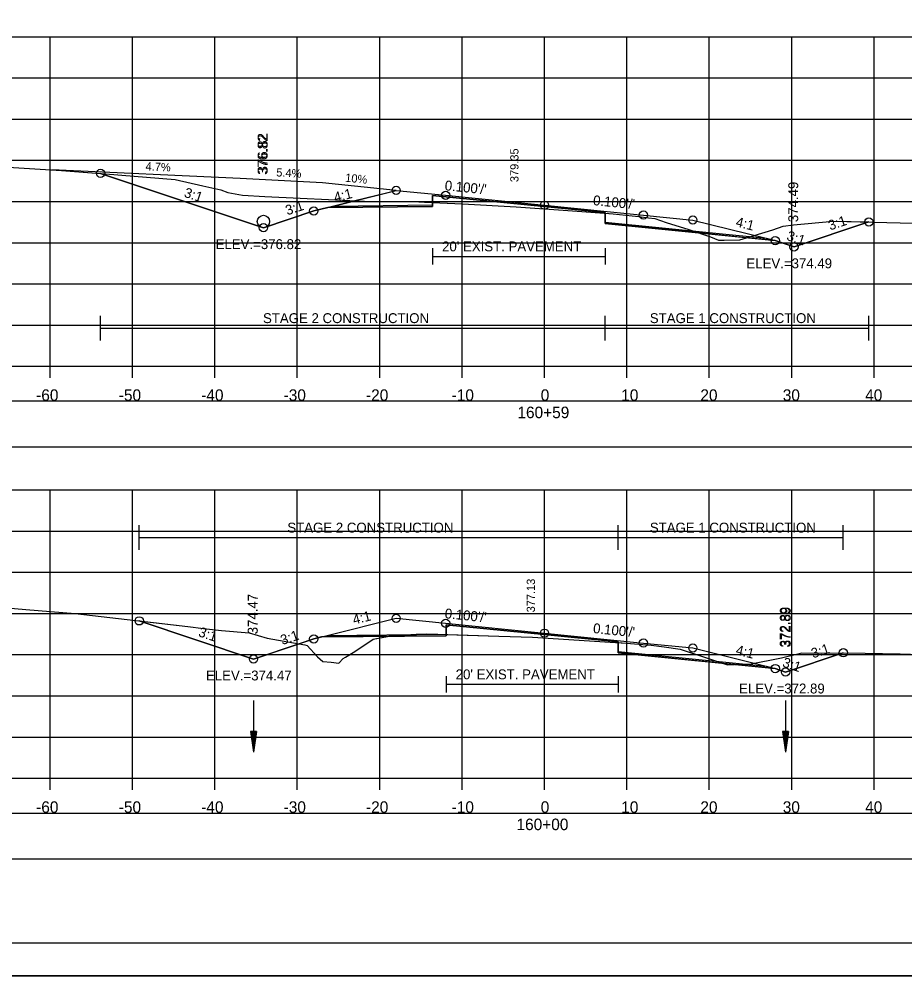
# Model space of a CAD drawing. Extents: x 1376273 to 1384221, y 378927 to 384592.
# Drawn here: x 1378160.7 to 1378268.2, y 380111.8 to 380228 of the extents above; entities that cross this region are included whole.
import ezdxf

# ---------------------------------------------------------------- set-up
doc = ezdxf.new("R2010")
doc.units = 0
for name, color, linetype in [('R_Alt Surface', 7, 'Continuous'), ('R_Axis', 7, 'Continuous'), ('R_Axis Annot', 7, 'Continuous'), ('R_Border', 7, 'Continuous'), ('R_Border Notes', 7, 'Continuous'), ('R_Contours', 7, 'Continuous'), ('R_Dimension', 7, 'Continuous'), ('R_Drive', 7, 'Continuous'), ('R_Exist Surface', 7, 'Continuous'), ('R_Fin Surface', 7, 'Continuous'), ('R_Grid', 7, 'Continuous'), ('R_No Plot', 7, 'Continuous'), ('R_Water', 7, 'Continuous'), ('R_Xsect Elev', 7, 'Continuous'), ('R_Xsect Slope', 7, 'Continuous'), ('T_Detection Zones', 7, 'Continuous'), ('T_Notes', 7, 'Continuous')]:
    doc.layers.add(name, color=color, linetype=linetype)

msp = doc.modelspace()

# ---------------------------------------------------------------- linework, layer by layer
at = {"layer": 'R_Alt Surface'}
for points in [[(1378198.87, 380205.27), (1378210.87, 380205.4), (1378210.88, 380206.56), (1378224.46, 380205.21), (1378231.8, 380204.47), (1378231.81, 380203.3), (1378251.34, 380201.35)], [(1378210.88, 380200.16), (1378210.88, 380198.16)], [(1378231.8, 380200.16), (1378231.8, 380198.16)], [(1378210.88, 380199.16), (1378231.8, 380199.16)], [(1378198.1, 380153.14), (1378212.52, 380153.29), (1378212.53, 380154.45), (1378224.46, 380153.26), (1378233.4, 380152.37), (1378233.41, 380151.2), (1378251.34, 380149.41)], [(1378212.53, 380148.22), (1378212.53, 380146.22)], [(1378233.4, 380148.22), (1378233.4, 380146.22)], [(1378212.53, 380147.22), (1378233.4, 380147.22)]]:
    msp.add_lwpolyline(points, dxfattribs=at)
at = {"layer": 'R_Axis'}
for p, q in [((1378074.46, 380185.82), (1378374.46, 380185.82)), ((1378164.46, 380184.42), (1378164.46, 380185.82)), ((1378174.46, 380184.42), (1378174.46, 380185.82)), ((1378184.46, 380184.42), (1378184.46, 380185.82)), ((1378194.46, 380184.42), (1378194.46, 380185.82)), ((1378204.46, 380184.42), (1378204.46, 380185.82)), ((1378214.46, 380184.42), (1378214.46, 380185.82)), ((1378224.46, 380184.42), (1378224.46, 380185.82)), ((1378234.46, 380184.42), (1378234.46, 380185.82)), ((1378244.46, 380184.42), (1378244.46, 380185.82)), ((1378254.46, 380184.42), (1378254.46, 380185.82)), ((1378264.46, 380184.42), (1378264.46, 380185.82)), ((1378074.46, 380135.82), (1378374.46, 380135.82)), ((1378164.46, 380134.42), (1378164.46, 380135.82)), ((1378174.46, 380134.42), (1378174.46, 380135.82)), ((1378184.46, 380134.42), (1378184.46, 380135.82)), ((1378194.46, 380134.42), (1378194.46, 380135.82)), ((1378204.46, 380134.42), (1378204.46, 380135.82)), ((1378214.46, 380134.42), (1378214.46, 380135.82)), ((1378224.46, 380134.42), (1378224.46, 380135.82)), ((1378234.46, 380134.42), (1378234.46, 380135.82)), ((1378244.46, 380134.42), (1378244.46, 380135.82)), ((1378254.46, 380134.42), (1378254.46, 380135.82)), ((1378264.46, 380134.42), (1378264.46, 380135.82))]:
    msp.add_line(p, q, dxfattribs=at)
at = {"layer": 'R_Axis Annot'}
for points in [[(1378073.48, 380176.05), (1378375.28, 380176.05), (1378375.28, 380181.57), (1378073.48, 380181.57)], [(1378073.48, 380126.04), (1378375.28, 380126.04), (1378375.28, 380131.56), (1378073.48, 380131.56)]]:
    msp.add_lwpolyline(points, close=True, dxfattribs=at)
at = {"layer": 'R_Border'}
msp.add_line((1378382.64, 380115.82), (1378066.46, 380115.82), dxfattribs=at)
at = {"layer": 'R_Contours'}
for points in [[(1378231.8, 380204.39), (1378232.8, 380204.31), (1378235.1, 380204.08), (1378235.91, 380203.99), (1378237.06, 380203.82), (1378237.83, 380203.75), (1378239.23, 380203.27), (1378241.97, 380202.41), (1378243.19, 380202), (1378231.81, 380203.14)], [(1378248.99, 380201.42), (1378252.17, 380202.36), (1378253.42, 380202.81), (1378254.66, 380202.99), (1378259.52, 380203.45), (1378263.82, 380203.34), (1378254.74, 380200.31), (1378252.46, 380201.07), (1378252.45, 380201.07)], [(1378243.19, 380202), (1378244.62, 380201.52), (1378245.59, 380201.13), (1378246.25, 380201.14), (1378248.17, 380201.18), (1378248.99, 380201.42)], [(1378233.4, 380152.28), (1378234.4, 380152.22), (1378234.91, 380152.18), (1378237.42, 380151.99), (1378238.96, 380151.75), (1378240.93, 380151.47), (1378244, 380150.47), (1378246.16, 380149.76), (1378233.41, 380151.03)], [(1378247.5, 380149.62), (1378248.21, 380149.66), (1378249.33, 380149.65), (1378253.23, 380150.44), (1378255.69, 380151.05), (1378258.12, 380151.02), (1378260.72, 380151.05), (1378253.71, 380148.71), (1378253.71, 380148.71), (1378252.46, 380149.13), (1378252.45, 380149.13)], [(1378246.16, 380149.76), (1378246.68, 380149.59), (1378247.5, 380149.62)]]:
    msp.add_lwpolyline(points, close=True, dxfattribs=at)
at = {"layer": 'R_Dimension'}
for p, q in [((1378170.59, 380188.96), (1378170.59, 380191.96)), ((1378231.8, 380188.96), (1378231.8, 380191.96)), ((1378263.82, 380188.96), (1378263.82, 380191.96)), ((1378170.59, 380190.46), (1378263.82, 380190.46)), ((1378175.28, 380163.54), (1378175.28, 380166.54)), ((1378233.4, 380163.54), (1378233.4, 380166.54)), ((1378260.72, 380163.54), (1378260.72, 380166.54)), ((1378175.28, 380165.04), (1378260.72, 380165.04))]:
    msp.add_line(p, q, dxfattribs=at)
at = {"layer": 'R_Drive'}
for p, q in [((1378187.52, 380208.6), (1378164.66, 380209.67)), ((1378206.46, 380207.17), (1378197.5, 380208.07))]:
    msp.add_line(p, q, dxfattribs=at)
msp.add_lwpolyline([(1378197.5, 380208.07), (1378187.52, 380208.6)], dxfattribs=at)
at = {"layer": 'R_Exist Surface'}
for points in [[(1378159.39, 380209.99), (1378165.85, 380209.6), (1378171.2, 380209.18), (1378179.66, 380208.48), (1378182.98, 380207.72), (1378185.2, 380207.25), (1378186.05, 380206.92), (1378187.8, 380206.59), (1378190.53, 380206.43), (1378202.53, 380205.87), (1378202.63, 380205.87), (1378202.63, 380205.87), (1378207.4, 380205.82), (1378209.22, 380205.79), (1378209.88, 380205.75), (1378214.49, 380205.52), (1378221, 380205.17), (1378228.43, 380204.66), (1378232.8, 380204.31), (1378235.1, 380204.08), (1378235.91, 380203.99), (1378237.06, 380203.82), (1378237.83, 380203.75), (1378239.23, 380203.27), (1378241.97, 380202.41), (1378244.62, 380201.52), (1378245.59, 380201.13), (1378246.25, 380201.14), (1378248.17, 380201.18), (1378252.17, 380202.36), (1378253.42, 380202.81), (1378254.66, 380202.99), (1378259.52, 380203.45), (1378275.7, 380203.04)], [(1378159.23, 380156.49), (1378161.5, 380156.32), (1378167.49, 380155.81), (1378181.19, 380154.24), (1378183.09, 380154), (1378185.25, 380153.75), (1378188.61, 380153.46), (1378190.81, 380152.81), (1378195.39, 380152.01), (1378195.66, 380151.93), (1378196.91, 380150.55), (1378197.54, 380149.98), (1378198.57, 380149.89), (1378199.49, 380149.8), (1378200.03, 380150.36), (1378200.29, 380150.53), (1378201.46, 380151.21), (1378203.66, 380152.69), (1378206.07, 380153.14), (1378207.58, 380153.24), (1378208.9, 380153.31), (1378210.08, 380153.33), (1378211.53, 380153.29), (1378218.93, 380153.07), (1378223, 380152.95), (1378232.43, 380152.34), (1378234.4, 380152.22), (1378234.91, 380152.18), (1378237.42, 380151.99), (1378238.96, 380151.75), (1378240.93, 380151.47), (1378244, 380150.47), (1378246.68, 380149.59), (1378248.21, 380149.66), (1378249.33, 380149.65), (1378253.23, 380150.44), (1378255.69, 380151.05), (1378258.12, 380151.02), (1378261.21, 380151.06), (1378267.62, 380150.93), (1378270.11, 380150.84)]]:
    msp.add_lwpolyline(points, dxfattribs=at)
at = {"layer": 'R_Fin Surface'}
for points in [[(1378170.59, 380209.23), (1378190.35, 380202.64), (1378196.46, 380204.67), (1378198.87, 380205.27), (1378206.46, 380207.17), (1378212.46, 380206.57), (1378224.46, 380205.37), (1378236.46, 380204.17), (1378242.46, 380203.57), (1378251.34, 380201.35), (1378252.46, 380201.07), (1378254.74, 380200.31), (1378263.82, 380203.34)], [(1378175.28, 380154.92), (1378189.15, 380150.29), (1378196.46, 380152.73), (1378198.1, 380153.14), (1378206.46, 380155.23), (1378212.46, 380154.63), (1378224.46, 380153.43), (1378236.46, 380152.23), (1378242.46, 380151.63), (1378251.34, 380149.41), (1378252.46, 380149.13), (1378253.71, 380148.71), (1378260.72, 380151.05)]]:
    msp.add_lwpolyline(points, dxfattribs=at)
at = {"layer": 'R_Grid'}
for p, q in [((1378074.46, 380225.82), (1378374.46, 380225.82)), ((1378164.46, 380185.82), (1378164.46, 380225.82)), ((1378174.46, 380185.82), (1378174.46, 380225.82)), ((1378184.46, 380185.82), (1378184.46, 380225.82)), ((1378194.46, 380185.82), (1378194.46, 380225.82)), ((1378204.46, 380185.82), (1378204.46, 380225.82)), ((1378214.46, 380185.82), (1378214.46, 380225.82)), ((1378224.46, 380185.82), (1378224.46, 380225.82)), ((1378234.46, 380185.82), (1378234.46, 380225.82)), ((1378244.46, 380185.82), (1378244.46, 380225.82)), ((1378254.46, 380185.82), (1378254.46, 380225.82)), ((1378264.46, 380185.82), (1378264.46, 380225.82)), ((1378074.46, 380220.82), (1378374.46, 380220.82)), ((1378074.46, 380215.82), (1378374.46, 380215.82)), ((1378074.46, 380210.82), (1378374.46, 380210.82)), ((1378074.46, 380205.82), (1378374.46, 380205.82)), ((1378074.46, 380200.82), (1378374.46, 380200.82)), ((1378074.46, 380195.82), (1378374.46, 380195.82)), ((1378074.46, 380190.82), (1378374.46, 380190.82)), ((1378074.46, 380185.82), (1378374.46, 380185.82)), ((1378074.46, 380170.82), (1378374.46, 380170.82)), ((1378164.46, 380135.82), (1378164.46, 380170.82)), ((1378174.46, 380135.82), (1378174.46, 380170.82)), ((1378184.46, 380135.82), (1378184.46, 380170.82)), ((1378194.46, 380135.82), (1378194.46, 380170.82)), ((1378204.46, 380135.82), (1378204.46, 380170.82)), ((1378214.46, 380135.82), (1378214.46, 380170.82)), ((1378224.46, 380135.82), (1378224.46, 380170.82)), ((1378234.46, 380135.82), (1378234.46, 380170.82)), ((1378244.46, 380135.82), (1378244.46, 380170.82)), ((1378254.46, 380135.82), (1378254.46, 380170.82)), ((1378264.46, 380135.82), (1378264.46, 380170.82)), ((1378074.46, 380165.82), (1378374.46, 380165.82)), ((1378074.46, 380160.82), (1378374.46, 380160.82)), ((1378074.46, 380155.82), (1378374.46, 380155.82)), ((1378074.46, 380150.82), (1378374.46, 380150.82)), ((1378074.46, 380145.82), (1378374.46, 380145.82)), ((1378074.46, 380140.82), (1378374.46, 380140.82)), ((1378074.46, 380135.82), (1378374.46, 380135.82))]:
    msp.add_line(p, q, dxfattribs=at)
at = {"layer": 'R_No Plot'}
msp.add_line((1378054.06, 380111.84), (1378387.39, 380111.84), dxfattribs=at)
for points in [[(1378054.05, 380325.17), (1378387.39, 380325.17), (1378387.39, 380111.84), (1378054.05, 380111.84)], [(1378300.38, 380321.28), (1378300.38, 380311.4), (1378336.11, 380311.4), (1378336.11, 380308.48), (1378359.31, 380308.48), (1378359.31, 380284.15), (1378382.64, 380284.15), (1378382.64, 380115.82), (1378066.46, 380115.82), (1378066.46, 380321.28)]]:
    msp.add_lwpolyline(points, close=True, dxfattribs=at)
for points in [[(1378198.17, 380205.1), (1378210.87, 380205.23), (1378210.88, 380206.56), (1378224.46, 380205.21), (1378231.8, 380204.47), (1378231.81, 380203.14), (1378252.45, 380201.07)], [(1378197.41, 380152.97), (1378212.52, 380153.12), (1378212.53, 380154.45), (1378224.46, 380153.26), (1378233.4, 380152.37), (1378233.41, 380151.03), (1378252.45, 380149.13)]]:
    msp.add_lwpolyline(points, dxfattribs=at)
for centre in [(1378170.59, 380209.23), (1378206.46, 380207.17), (1378212.46, 380206.57), (1378224.46, 380205.37), (1378196.46, 380204.67), (1378236.46, 380204.17), (1378242.46, 380203.57), (1378263.82, 380203.34), (1378190.35, 380202.64), (1378190.35, 380202.64), (1378252.46, 380201.07), (1378254.74, 380200.31), (1378254.74, 380200.31), (1378206.46, 380155.23), (1378175.28, 380154.92), (1378212.46, 380154.63), (1378196.46, 380152.73), (1378224.46, 380153.43), (1378236.46, 380152.23), (1378242.46, 380151.63), (1378260.72, 380151.05), (1378189.15, 380150.29), (1378189.15, 380150.29), (1378252.46, 380149.13), (1378253.71, 380148.71), (1378253.71, 380148.71)]:
    msp.add_circle(centre, 0.5, dxfattribs=at)
at = {"layer": 'R_Water'}
for p, q in [((1378189.15, 380145.24), (1378189.15, 380138.99)), ((1378253.71, 380145.24), (1378253.71, 380138.99)), ((1378188.78, 380141.49), (1378189.15, 380138.99)), ((1378189.53, 380141.49), (1378188.78, 380141.49)), ((1378188.84, 380141.49), (1378189.15, 380139.41)), ((1378188.9, 380141.49), (1378189.15, 380139.84)), ((1378188.96, 380141.49), (1378189.15, 380140.26)), ((1378189.03, 380141.49), (1378189.15, 380140.68)), ((1378189.09, 380141.49), (1378189.15, 380141.1)), ((1378189.53, 380141.49), (1378189.15, 380138.99)), ((1378189.27, 380141.49), (1378189.15, 380140.68)), ((1378189.4, 380141.49), (1378189.15, 380139.84)), ((1378189.46, 380141.49), (1378189.15, 380139.41)), ((1378189.34, 380141.49), (1378189.15, 380140.26)), ((1378189.21, 380141.49), (1378189.15, 380141.1)), ((1378253.33, 380141.49), (1378253.71, 380138.99)), ((1378254.08, 380141.49), (1378253.33, 380141.49)), ((1378253.39, 380141.49), (1378253.71, 380139.41)), ((1378253.46, 380141.49), (1378253.71, 380139.84)), ((1378253.52, 380141.49), (1378253.71, 380140.26)), ((1378253.58, 380141.49), (1378253.71, 380140.68)), ((1378253.65, 380141.49), (1378253.71, 380141.1)), ((1378254.08, 380141.49), (1378253.71, 380138.99)), ((1378253.83, 380141.49), (1378253.71, 380140.68)), ((1378253.95, 380141.49), (1378253.71, 380139.84)), ((1378254.02, 380141.49), (1378253.71, 380139.41)), ((1378253.89, 380141.49), (1378253.71, 380140.26)), ((1378253.76, 380141.49), (1378253.71, 380141.1))]:
    msp.add_line(p, q, dxfattribs=at)
msp.add_circle((1378190.35, 380203.39), 0.75, dxfattribs=at)
at = {"layer": 'T_Detection Zones'}
for points in [[(1378170.59, 380209.23), (1378171.2, 380209.18), (1378179.66, 380208.48), (1378182.98, 380207.72), (1378185.2, 380207.25), (1378186.05, 380206.92), (1378187.8, 380206.59), (1378190.53, 380206.43), (1378202.53, 380205.87), (1378202.63, 380205.87), (1378202.63, 380205.87), (1378207.4, 380205.82), (1378209.22, 380205.79), (1378209.88, 380205.75), (1378210.87, 380205.7), (1378210.87, 380205.23), (1378198.17, 380205.1), (1378196.46, 380204.67), (1378190.35, 380202.64)], [(1378210.87, 380205.7), (1378214.49, 380205.52), (1378221, 380205.17), (1378228.43, 380204.66), (1378231.8, 380204.39), (1378231.8, 380204.47), (1378224.46, 380205.21), (1378210.88, 380206.56)], [(1378175.28, 380154.92), (1378181.19, 380154.24), (1378183.09, 380154), (1378185.25, 380153.75), (1378188.61, 380153.46), (1378190.81, 380152.81), (1378194.67, 380152.13), (1378189.15, 380150.29), (1378189.15, 380150.29), (1378189.15, 380150.29)], [(1378212.52, 380153.26), (1378218.93, 380153.07), (1378223, 380152.95), (1378232.43, 380152.34), (1378233.4, 380152.28), (1378233.4, 380152.37), (1378224.46, 380153.26), (1378212.53, 380154.45)], [(1378205.56, 380153.05), (1378206.07, 380153.14), (1378207.58, 380153.24), (1378208.9, 380153.31), (1378210.08, 380153.33), (1378211.53, 380153.29), (1378212.52, 380153.26), (1378212.52, 380153.12)], [(1378194.67, 380152.13), (1378195.39, 380152.01), (1378195.66, 380151.93), (1378196.91, 380150.55), (1378197.54, 380149.98), (1378198.57, 380149.89), (1378199.49, 380149.8), (1378200.03, 380150.36), (1378200.29, 380150.53), (1378201.46, 380151.21), (1378203.66, 380152.69), (1378205.56, 380153.05), (1378197.41, 380152.97), (1378196.46, 380152.73)]]:
    msp.add_lwpolyline(points, close=True, dxfattribs=at)
at = {"layer": 'T_Notes'}
for p, q in [((1378187.52, 380208.6), (1378164.66, 380209.67)), ((1378197.5, 380208.07), (1378187.52, 380208.6)), ((1378206.46, 380207.17), (1378197.5, 380208.07))]:
    msp.add_line(p, q, dxfattribs=at)
for points in [[(1378164.66, 380209.67), (1378165.85, 380209.6), (1378170.59, 380209.23)], [(1378170.59, 380209.23), (1378190.35, 380202.64), (1378196.46, 380204.67), (1378199.36, 380205.4), (1378201.46, 380205.92), (1378206.46, 380207.17)]]:
    msp.add_lwpolyline(points, dxfattribs=at)

# ---------------------------------------------------------------- texts
at = {"layer": 'R_Alt Surface'}
for p in [(1378212.03, 380199.77), (1378213.68, 380147.83)]:
    msp.add_text("20' EXIST. PAVEMENT", height=1.2, dxfattribs=at).set_placement(p)
at = {"layer": 'R_Axis Annot'}
for s, p in [('-60', (1378162.77, 380181.62)), ('-50', (1378172.8, 380181.62)), ('-40', (1378182.8, 380181.62)), ('-30', (1378192.8, 380181.62)), ('-20', (1378202.8, 380181.62)), ('-10', (1378213.19, 380181.62)), ('0', (1378224, 380181.62)), ('10', (1378233.77, 380181.62)), ('20', (1378243.37, 380181.62)), ('30', (1378253.37, 380181.62)), ('40', (1378263.37, 380181.62)), ('160+59', (1378221.17, 380179.52)), ('-60', (1378162.77, 380131.62)), ('-50', (1378172.8, 380131.62)), ('-40', (1378182.8, 380131.62)), ('-30', (1378192.8, 380131.62)), ('-20', (1378202.8, 380131.62)), ('-10', (1378213.19, 380131.62)), ('0', (1378224, 380131.62)), ('10', (1378233.77, 380131.62)), ('20', (1378243.37, 380131.62)), ('30', (1378253.37, 380131.62)), ('40', (1378263.37, 380131.62)), ('160+00', (1378221.06, 380129.52))]:
    msp.add_text(s, height=1.4, dxfattribs=at).set_placement(p)
at = {"layer": 'R_Border Notes'}
for s, p in [('ELEV.=376.82', (1378184.55, 380200.04)), ('ELEV.=374.49', (1378248.96, 380197.71)), ('ELEV.=374.47', (1378183.38, 380147.69)), ('ELEV.=372.89', (1378248.07, 380146.11))]:
    msp.add_text(s, height=1.2, dxfattribs=at).set_placement(p)
at = {"layer": 'R_Dimension'}
for s, p in [('STAGE 2 CONSTRUCTION', (1378190.3, 380191.06)), ('STAGE 1 CONSTRUCTION', (1378237.24, 380191.06)), ('STAGE 2 CONSTRUCTION', (1378193.25, 380165.64)), ('STAGE 1 CONSTRUCTION', (1378237.24, 380165.64))]:
    msp.add_text(s, height=1.2, dxfattribs=at).set_placement(p)
at = {"layer": 'R_Drive'}
for s, rotation, p in [('4.7%', 357.3233, (1378176.03, 380209.6)), ('5.4%', 356.9234, (1378191.89, 380208.87)), ('10%', 354.2894, (1378200.24, 380208.23))]:
    msp.add_text(s, height=1, rotation=rotation, dxfattribs=at).set_placement(p)
at = {"layer": 'R_No Plot'}
for s, p in [('376.82', (1378190.85, 380209.05)), ('374.49', (1378255.24, 380203.31)), ('374.47', (1378189.66, 380153.29)), ('372.89', (1378254.34, 380151.71))]:
    msp.add_text(s, height=1.2, rotation=90, dxfattribs=at).set_placement(p)
at = {"layer": 'R_Xsect Elev'}
for s, height, p in [('376.82', 1.2, (1378190.85, 380209.22)), ('379.35', 1, (1378221.3, 380208.17)), ('374.49', 1.2, (1378255.24, 380203.31)), ('377.13', 1, (1378223.3, 380155.95)), ('374.47', 1.2, (1378189.65, 380153.29)), ('372.89', 1.2, (1378254.21, 380151.71))]:
    msp.add_text(s, height=height, rotation=90, dxfattribs=at).set_placement(p)
at = {"layer": 'R_Xsect Slope'}
for s, rotation, p in [("0.100'/'", 354.2894, (1378212.31, 380207.19)), ('3:1', 341.5651, (1378180.63, 380206.41)), ('4:1', 14.0362, (1378199.06, 380205.72)), ('3:1', 18.4349, (1378193.25, 380204.13)), ("0.100'/'", 354.2894, (1378230.31, 380205.39)), ('4:1', 345.9638, (1378247.58, 380202.81)), ('3:1', 18.4349, (1378259.12, 380202.3)), ('3:1', 341.5651, (1378253.75, 380201.17)), ('4:1', 14.0362, (1378201.34, 380154.46)), ("0.100'/'", 354.2894, (1378212.31, 380155.25)), ("0.100'/'", 354.2894, (1378230.31, 380153.45)), ('3:1', 341.5651, (1378182.37, 380153.08)), ('3:1', 18.4349, (1378192.65, 380151.98)), ('3:1', 18.4349, (1378257.05, 380150.36)), ('4:1', 345.9638, (1378247.58, 380150.86)), ('3:1', 341.5651, (1378253.24, 380149.39))]:
    msp.add_text(s, height=1.2, rotation=rotation, dxfattribs=at).set_placement(p)

doc.saveas('drawing.dxf')
